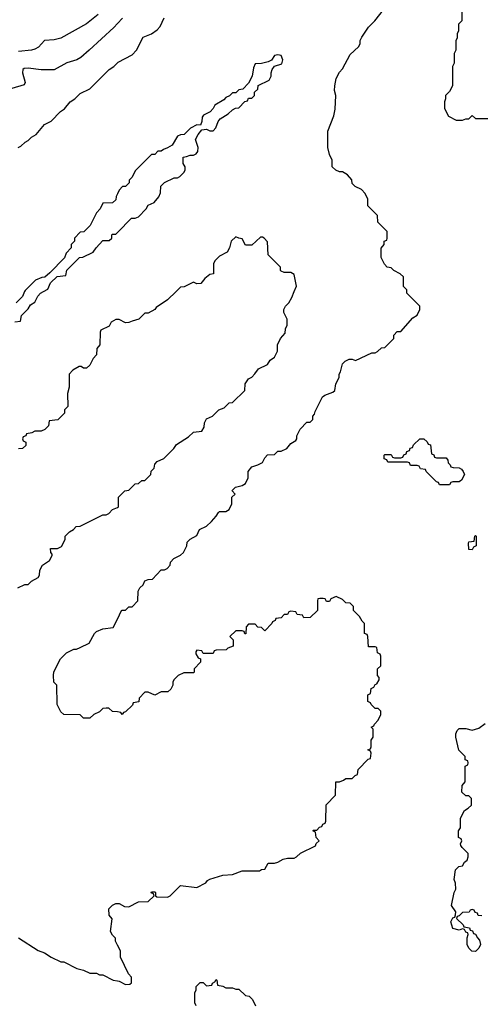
# Model space of a CAD drawing. Header units: inches. Extents: x 1793389 to 1900389, y 320802 to 470796.
# Tile 577 of 656: x 1889397 to 1892240, y 375600 to 381678. Entities that reach past the tile are written whole.
import ezdxf

# ---------------------------------------------------------------- set-up
doc = ezdxf.new("R2010")
doc.units = ezdxf.units.IN
doc.header["$MEASUREMENT"] = 0
for name, color, linetype in [('B8387', 7, 'Continuous'), ('B8388', 7, 'Continuous'), ('B8397', 7, 'Continuous'), ('B8398', 7, 'Continuous')]:
    doc.layers.add(name, color=color, linetype=linetype)

msp = doc.modelspace()

# ---------------------------------------------------------------- linework, layer by layer
at = {"layer": 'B8387', "color": 2}
for points, elevation in [([(1889367.3, 379812.7), (1889402, 379818), (1889407.3, 379852.7), (1889450, 379894), (1889463.1, 379916.9), (1889490, 379934), (1889508.4, 379971.6), (1889526, 379990), (1889544.3, 380000)], 214), ([(1889427.3, 380000), (1889414, 379970), (1889374, 379930)], 214), ([(1890000, 379828), (1889990, 379828), (1889962, 379810), (1889950, 379786), (1889898, 379762), (1889894, 379750), (1889892, 379670), (1889872.7, 379647.3), (1889871.6, 379608.4), (1889850, 379586), (1889830, 379546), (1889810, 379526), (1889790, 379526), (1889776.4, 379536.4), (1889763.6, 379536.4), (1889725.4, 379514.6), (1889702, 379490), (1889702, 379410), (1889692, 379370), (1889694, 379290), (1889674, 379270), (1889674, 379250), (1889631.3, 379208.7), (1889578, 379202), (1889574, 379170), (1889551.6, 379148.4), (1889530, 379138), (1889490, 379138), (1889471.6, 379128.4), (1889438, 379122), (1889434, 379110), (1889418, 379102), (1889414, 379090), (1889418, 379078), (1889434, 379070), (1889434, 379050), (1889414, 379030), (1889390, 379028)], 214), ([(1889386, 378170), (1889428.9, 378191.1), (1889450, 378192), (1889470, 378212), (1889510, 378234), (1889518, 378250), (1889520.4, 378279.6), (1889538, 378310), (1889580.4, 378339.6), (1889598, 378370), (1889598, 378378), (1889588, 378390), (1889587.3, 378412.7), (1889630, 378414), (1889654.6, 378425.4), (1889678, 378470), (1889678, 378490), (1889703.1, 378516.9), (1889728.4, 378531.6), (1889746, 378550), (1889770, 378552), (1889910, 378622), (1889930, 378622), (1889946, 378630), (1889970, 378654), (1890000, 378667.3)], 214), ([(1890000, 377404.5), (1889970, 377408), (1889947.3, 377427.3), (1889930, 377428), (1889910, 377426), (1889890, 377406), (1889854, 377390), (1889830, 377366), (1889790, 377366), (1889770, 377386), (1889668.4, 377388.4), (1889650, 377406), (1889628, 377450), (1889626, 377570), (1889608.4, 377588.4), (1889606, 377630), (1889608.4, 377651.6), (1889648.4, 377731.6), (1889686, 377770), (1889730, 377792), (1889747.3, 377792.7), (1889770, 377802), (1889826, 377830), (1889858, 377890), (1889870, 377902), (1889910, 377918), (1889974.6, 377925.4), (1890000, 377977.1)], 210), ([(1890000, 375966), (1889988, 375990), (1889987.3, 376007.3), (1889970, 376026), (1889958, 376050), (1889967.3, 376127.3), (1889948, 376150), (1889946, 376190), (1889970, 376212), (1889990, 376222), (1890000, 376222)], 210), ([(1889390, 376011.3), (1889510, 375932), (1889550, 375918), (1889590, 375892), (1889650, 375862), (1889670, 375862), (1889750, 375822), (1889791.1, 375811.1), (1889830, 375792), (1889870, 375792), (1889890, 375782), (1889910, 375782), (1889974, 375750), (1890000, 375744.2)], 210)]:
    msp.add_lwpolyline(points, dxfattribs=dict(at, elevation=elevation))
at = {"layer": 'B8388', "color": 2}
for points, elevation in [([(1889881, 381710), (1889810, 381653.2), (1889650, 381564), (1889610, 381553.2), (1889550, 381549), (1889512.4, 381507.6), (1889490, 381496), (1889470, 381489.4), (1889390, 381480.9)], 210), ([(1890000, 381654), (1889977.3, 381630), (1889826, 381490), (1889774.9, 381445.1), (1889750.4, 381429.6), (1889688.1, 381411.9), (1889610, 381369.2), (1889530, 381369.3), (1889450, 381379.5), (1889424.1, 381375.9), (1889416, 381370), (1889414, 381350), (1889430.7, 381290), (1889424.7, 381275.3), (1889347.7, 381252.3)], 214), ([(1889388, 380890), (1889403.1, 380896.9), (1889430, 380922), (1889450, 380932), (1889470, 380952), (1889498, 380970), (1889549.3, 381030.7), (1889590, 381052), (1889649.3, 381110.7), (1889672.9, 381127.1), (1889708, 381170), (1889738, 381190), (1889770, 381222), (1889830, 381252), (1889948, 381370), (1889978, 381390), (1890000, 381410.9)], 214), ([(1890000, 380603.7), (1889992.7, 380587.3), (1889990, 380566), (1889970, 380548), (1889910, 380546), (1889894, 380510), (1889870, 380486), (1889832.7, 380407.3), (1889791.6, 380368.4), (1889770, 380366), (1889734, 380330), (1889734, 380310), (1889714, 380290), (1889714, 380270), (1889683.6, 380236.4), (1889672.7, 380207.3), (1889583.6, 380116.4), (1889552, 380088), (1889532.7, 380087.3), (1889494, 380070), (1889430, 380006), (1889427.3, 380000)], 214), ([(1889544.3, 380000), (1889570, 380014), (1889587.3, 380052.7), (1889628, 380092), (1889682, 380098), (1889687.3, 380132.7), (1889766, 380210), (1889787.3, 380212.7), (1889850, 380242), (1889868, 380270), (1889910, 380314), (1889950, 380314), (1889966, 380330), (1889966, 380350), (1889970, 380354), (1889990, 380354), (1890000, 380364.1)], 214)]:
    msp.add_lwpolyline(points, dxfattribs=dict(at, elevation=elevation))
at = {"layer": 'B8397', "color": 2}
for points, elevation in [([(1890000, 377977.1), (1890026, 378030), (1890030, 378034), (1890050, 378034), (1890070, 378054), (1890090, 378054), (1890126, 378090), (1890128, 378150), (1890138, 378170), (1890158, 378190), (1890170, 378214), (1890190, 378222), (1890216.4, 378223.6), (1890270, 378282), (1890290, 378282), (1890306, 378290), (1890326, 378310), (1890328, 378330), (1890348.7, 378351.3), (1890390, 378372), (1890408, 378390), (1890428, 378430), (1890430, 378452), (1890450, 378472), (1890490, 378494), (1890506, 378530), (1890548.9, 378551.1), (1890580.4, 378579.6), (1890610, 378614), (1890623.1, 378636.9), (1890630, 378642), (1890670, 378642), (1890690, 378654), (1890706, 378690), (1890706, 378730), (1890726, 378750), (1890708, 378770), (1890710, 378774), (1890728.4, 378791.6), (1890770, 378802), (1890790, 378814), (1890806, 378850), (1890808, 378890), (1890830, 378918), (1890866, 378930), (1890894.6, 378945.4), (1890910, 378974), (1890927.3, 378992.7), (1890970, 378994), (1890990, 379014), (1891010, 379014), (1891046, 379030), (1891070, 379062), (1891100.4, 379079.6), (1891108, 379090), (1891108, 379110), (1891128, 379150), (1891170, 379194), (1891190, 379194), (1891206, 379210), (1891206, 379230), (1891216.4, 379243.6), (1891220.4, 379259.6), (1891266, 379350), (1891280.4, 379359.6), (1891330, 379378), (1891342, 379390), (1891348.7, 379430), (1891368, 379470), (1891368.7, 379490), (1891376.4, 379503.6), (1891390, 379554), (1891406, 379570), (1891430, 379582), (1891450, 379582), (1891470, 379574), (1891570, 379622), (1891590, 379622), (1891606, 379630), (1891630, 379652), (1891650, 379654), (1891706, 379710), (1891706, 379730), (1891727.3, 379752.7), (1891750, 379754), (1891823.1, 379836.9), (1891850, 379854), (1891866, 379890), (1891866, 379910), (1891786, 379990), (1891786, 380000)], 210), ([(1890000, 378667.3), (1890006, 378670), (1890006, 378730), (1890046, 378770), (1890070, 378774), (1890110, 378812), (1890130, 378814), (1890150, 378834), (1890170, 378834), (1890206, 378870), (1890208.4, 378891.6), (1890226, 378910), (1890230, 378934), (1890246, 378950), (1890286, 378970), (1890348.4, 379031.6), (1890364.7, 379055.3), (1890438, 379102), (1890470, 379132), (1890522, 379138), (1890536.4, 379163.6), (1890538, 379190), (1890550, 379214), (1890586, 379230), (1890626, 379270), (1890658, 379282), (1890690, 379312), (1890710, 379314), (1890786, 379390), (1890789, 379430), (1890810, 379462), (1890828.9, 379471.1), (1890849.1, 379490.9), (1890870, 379522), (1890926, 379550), (1890943.1, 379576.9), (1890970, 379594), (1890987.3, 379632.7), (1890988.4, 379671.6), (1891006, 379710), (1891036.4, 379743.6), (1891038, 379770), (1891048.4, 379791.6), (1891048.4, 379828.4), (1891028, 379870), (1891028, 379890), (1891038, 379910), (1891058, 379930), (1891076.4, 379963.6), (1891091.7, 380000)], 214), ([(1890363.3, 380000), (1890310, 379948), (1890239.6, 379900.4), (1890231.3, 379888.7), (1890190, 379866), (1890170, 379866), (1890131.6, 379828.4), (1890090, 379818), (1890070, 379808), (1890050, 379806), (1890010, 379828), (1890000, 379828)], 214), ([(1890000, 376222), (1890010, 376222), (1890043.6, 376203.6), (1890070, 376202), (1890130, 376232), (1890190, 376234), (1890226, 376270), (1890222, 376282), (1890207.3, 376287.3), (1890210, 376294), (1890230, 376294), (1890234, 376290), (1890234, 376270), (1890243.6, 376263.6), (1890310, 376262), (1890326, 376270), (1890390, 376334), (1890490, 376322), (1890546, 376350), (1890556.4, 376363.6), (1890570, 376372), (1890650, 376398), (1890710, 376402), (1890770, 376424.7), (1890876.4, 376423.6), (1890888.4, 376431.6), (1890910, 376434), (1890930, 376472), (1890970, 376472), (1890990, 376478), (1891023.1, 376496.9), (1891050, 376502), (1891090, 376502), (1891106, 376510), (1891130, 376534), (1891222, 376578), (1891227.3, 376592.7), (1891246, 376610), (1891226, 376630), (1891222, 376662), (1891206, 376670), (1891210, 376674), (1891230, 376674), (1891247.3, 376692.7), (1891262, 376698), (1891267.3, 376712.7), (1891282, 376718), (1891286, 376730), (1891288.4, 376831.6), (1891346, 376890), (1891347.3, 376972.7), (1891370, 376974), (1891396.4, 376983.6), (1891410, 376994), (1891450, 376994), (1891467.3, 377012.7), (1891482, 377018), (1891486, 377050), (1891547.3, 377112.7), (1891562, 377118), (1891566, 377150), (1891562, 377162), (1891546, 377170), (1891562, 377178), (1891566, 377190), (1891566, 377230), (1891578, 377250), (1891578, 377298), (1891566, 377310), (1891582, 377318), (1891586, 377330), (1891610, 377354), (1891626, 377390), (1891626, 377410), (1891610, 377426), (1891590, 377426), (1891566, 377450), (1891562, 377462), (1891546, 377470), (1891546, 377510), (1891562, 377518), (1891566, 377550), (1891582, 377558), (1891590, 377574), (1891602, 377578), (1891616.4, 377603.6), (1891616.4, 377616.4), (1891606, 377630), (1891606, 377670), (1891626, 377690), (1891626, 377750), (1891622, 377762), (1891606, 377770), (1891602, 377802), (1891590, 377806), (1891550, 377806), (1891546, 377870), (1891542, 377882), (1891526, 377890), (1891526, 377950), (1891510, 377966), (1891494.6, 377994.6), (1891458, 378030), (1891456.4, 378056.4), (1891436.4, 378076.4), (1891410, 378078), (1891390, 378098), (1891350, 378118), (1891318, 378102), (1891310, 378086), (1891290, 378086), (1891282, 378102), (1891270, 378106), (1891250, 378106), (1891238, 378102), (1891234, 378090), (1891234, 378030), (1891190, 377988), (1891150, 377986), (1891142, 378002), (1891110, 378006), (1891102, 378022), (1891070, 378026), (1891058, 378022), (1891050, 378006), (1891030, 378006), (1891010, 377986), (1890978, 377982), (1890974, 377970), (1890958, 377962), (1890954, 377950), (1890910, 377906), (1890890, 377926), (1890867.3, 377927.3), (1890850, 377946), (1890810, 377946), (1890794, 377930), (1890792.7, 377887.3), (1890787.3, 377887.3), (1890782, 377902), (1890770, 377906), (1890730, 377906), (1890694, 377870), (1890714, 377850), (1890714, 377810), (1890682, 377798), (1890671.3, 377788.7), (1890610, 377786), (1890598, 377782), (1890590, 377766), (1890530, 377766), (1890522, 377782), (1890490, 377786), (1890483.6, 377776.4), (1890483.6, 377763.6), (1890498, 377738), (1890512.7, 377732.7), (1890512.7, 377712.7), (1890474, 377670), (1890474, 377650), (1890470, 377646), (1890410, 377646), (1890374, 377630), (1890350, 377606), (1890342, 377590), (1890342, 377570), (1890330, 377546), (1890311.6, 377528.4), (1890270, 377528), (1890230, 377508), (1890190, 377526), (1890170, 377526), (1890134, 377490), (1890132.7, 377467.3), (1890098, 377462), (1890092.7, 377447.3), (1890050, 377406), (1890038, 377402), (1890030, 377388), (1890022, 377402), (1890000, 377404.5)], 210), ([(1892250, 376146), (1892227.3, 376147.3), (1892222, 376162), (1892207.3, 376167.3), (1892202, 376182), (1892190, 376186), (1892178, 376182), (1892172, 376168), (1892130, 376166), (1892110, 376146), (1892098, 376142), (1892094, 376130), (1892134, 376090), (1892138, 376078), (1892172.7, 376072.7), (1892178, 376058), (1892192.7, 376052.7), (1892198, 376038), (1892210, 376034), (1892222, 376010), (1892235.3, 375995.3), (1892242, 375970), (1892230, 375946), (1892210, 375926), (1892187.3, 375927.3), (1892170, 375946), (1892158, 375970), (1892158, 376010), (1892166, 376030), (1892162, 376042), (1892150, 376046), (1892142, 376062), (1892130, 376066), (1892110, 376058), (1892070, 376068.7), (1892058, 376110), (1892070, 376134), (1892082, 376138), (1892087.3, 376152.7), (1892088, 376170), (1892062, 376210), (1892078, 376290), (1892088, 376310), (1892087.3, 376347.3), (1892078, 376370), (1892086, 376430), (1892108.4, 376451.6), (1892130, 376454), (1892143.1, 376476.9), (1892158, 376490), (1892166, 376510), (1892166, 376530), (1892127.3, 376567.3), (1892120.4, 376580.4), (1892118, 376590), (1892126, 376610), (1892122, 376622), (1892106, 376630), (1892106, 376670), (1892118, 376690), (1892118, 376750), (1892143.1, 376796.9), (1892166, 376810), (1892186, 376830), (1892186, 376870), (1892170, 376886), (1892150, 376886), (1892126, 376910), (1892128, 376950), (1892147.3, 376972.7), (1892146, 377070), (1892162, 377078), (1892166, 377090), (1892162, 377102), (1892146, 377110), (1892146, 377130), (1892108.4, 377168.4), (1892088.9, 377248.9), (1892088.7, 377270), (1892098, 377290), (1892110, 377302), (1892150, 377302), (1892190, 377292), (1892230, 377304.7), (1892270, 377334)], 206), ([(1890000, 375744.2), (1890010, 375742), (1890050, 375722), (1890076.4, 375723.6), (1890087.3, 375732.7), (1890087.3, 375767.3), (1890068.4, 375788.4), (1890018, 375890), (1890018, 375930), (1890000, 375966)], 210), ([(1890486, 375590), (1890478, 375610), (1890478, 375670), (1890486, 375690), (1890486, 375710), (1890510, 375734), (1890530, 375734), (1890550, 375714), (1890582, 375718), (1890586, 375730), (1890602, 375738), (1890610, 375754), (1890614, 375750), (1890618, 375718), (1890651.6, 375711.6), (1890670, 375702), (1890710, 375702), (1890730, 375694), (1890750, 375694), (1890790, 375654), (1890814, 375650), (1890834, 375630), (1890851.6, 375591.6)], 206)]:
    msp.add_lwpolyline(points, dxfattribs=dict(at, elevation=elevation))
at = {"layer": 'B8397', "color": 2, "elevation": 206}
for points in [[(1891970, 378974), (1892030, 378974), (1892039.6, 378959.6), (1892042, 378942), (1892054, 378930), (1892058, 378918), (1892072.7, 378912.7), (1892110, 378912), (1892123.6, 378903.6), (1892134, 378890), (1892142, 378870), (1892123.6, 378836.4), (1892110, 378826), (1892070, 378826), (1892058, 378822), (1892050, 378806), (1891987.3, 378807.3), (1891982, 378822), (1891970, 378826), (1891906, 378890), (1891902, 378902), (1891870, 378906), (1891862, 378922), (1891850, 378926), (1891810, 378926), (1891802, 378942), (1891790, 378946), (1891670, 378946), (1891662, 378962), (1891647.3, 378967.3), (1891646, 378990), (1891650, 378994), (1891690, 378994), (1891698, 378978), (1891710, 378974), (1891750, 378974), (1891762, 378978), (1891767.3, 378992.7), (1891782, 378998), (1891787.3, 379012.7), (1891802, 379018), (1891807.3, 379032.7), (1891822, 379038), (1891827.3, 379052.7), (1891866, 379090), (1891891.6, 379091.6), (1891912.7, 379072.7), (1891918, 379058), (1891932.7, 379052.7), (1891938, 378998), (1891952.7, 378992.7), (1891958, 378978)], [(1892190, 378406), (1892168.4, 378408.4), (1892167.3, 378447.3), (1892170, 378454), (1892202, 378458), (1892206, 378490), (1892210, 378494), (1892214, 378490), (1892214, 378430), (1892198, 378422)]]:
    msp.add_lwpolyline(points, close=True, dxfattribs=at)
at = {"layer": 'B8398', "color": 2}
for points, elevation in [([(1892128.4, 381888.4), (1892126, 381670), (1892106, 381650), (1892106, 381610), (1892098, 381590), (1892096.4, 381563.6), (1892088, 381550), (1892088, 381490), (1892078, 381470), (1892078, 381410), (1892068, 381390), (1892068, 381270), (1892050, 381234), (1892026, 381210), (1892026, 381190), (1892018, 381170), (1892018, 381130), (1892043.1, 381083.1), (1892090, 381058), (1892130, 381058), (1892150, 381066), (1892170, 381066), (1892190, 381086), (1892210, 381068), (1892351.6, 381068.4)], 206), ([(1891786, 380000), (1891786, 380010), (1891766, 380030), (1891766, 380090), (1891746, 380110), (1891706, 380130), (1891690, 380146), (1891666, 380150), (1891648.4, 380168.4), (1891628, 380210), (1891627.3, 380267.3), (1891646, 380290), (1891646, 380310), (1891662, 380318), (1891666, 380330), (1891666, 380370), (1891608.4, 380428.4), (1891606, 380470), (1891546, 380530), (1891546, 380570), (1891530, 380606), (1891506, 380630), (1891468.4, 380648.4), (1891450, 380666), (1891446, 380690), (1891420.4, 380720.4), (1891390, 380738), (1891370, 380738), (1891348.4, 380748.4), (1891326, 380770), (1891326, 380810), (1891310, 380846), (1891299, 380890), (1891299, 380990), (1891335.5, 381084.5), (1891344.7, 381124.7), (1891349, 381210), (1891340.2, 381240.2), (1891341.2, 381270), (1891350, 381314), (1891370, 381354), (1891390, 381374), (1891436.4, 381463.6), (1891488, 381510), (1891498, 381530), (1891498, 381550), (1891508, 381570), (1891550, 381632), (1891589.1, 381670.9), (1891642, 381738)], 210), ([(1890000, 381410.9), (1890004.7, 381415.3), (1890090, 381462), (1890118, 381490), (1890158, 381570), (1890210, 381591.3), (1890244.7, 381615.3), (1890263.1, 381636.9), (1890288, 381690)], 214), ([(1890032, 381688), (1890000, 381654)], 214), ([(1890000, 380364.1), (1890087.3, 380452.7), (1890110, 380452), (1890130, 380462), (1890178, 380510), (1890190, 380534), (1890226, 380550), (1890256.4, 380583.6), (1890266, 380610), (1890268, 380650), (1890290, 380674), (1890350, 380702), (1890370, 380702), (1890386, 380710), (1890410, 380734), (1890418, 380750), (1890418, 380770), (1890406, 380790), (1890406, 380830), (1890427.3, 380832.7), (1890450, 380842), (1890470, 380842), (1890486, 380850), (1890496.4, 380863.6), (1890498, 380890), (1890482, 380938), (1890498, 380970), (1890522, 380998), (1890550, 381002), (1890570, 380992), (1890590, 380992), (1890608, 381010), (1890622, 381050), (1890633.6, 381066.4), (1890683.1, 381096.9), (1890710, 381122), (1890728.4, 381131.6), (1890750, 381134), (1890787.3, 381172.7), (1890802, 381178), (1890810, 381194), (1890830, 381194), (1890846, 381210), (1890846, 381230), (1890866, 381250), (1890868.9, 381271.1), (1890936, 381304), (1890949, 381330), (1890949.1, 381350.9), (1890955.3, 381370), (1890968.7, 381391.3), (1891014, 381406), (1891022, 381430), (1891010, 381458), (1890990, 381462), (1890970, 381458), (1890951.3, 381428.7), (1890930, 381418), (1890890, 381408), (1890850, 381406), (1890839.6, 381380.4), (1890832, 381330), (1890810, 381286), (1890774, 381250), (1890750, 381246), (1890730, 381226), (1890710, 381226), (1890692.7, 381207.3), (1890670, 381198), (1890656, 381184), (1890602, 381150), (1890590.9, 381129.1), (1890572, 381110), (1890531.6, 381088.4), (1890523.6, 381076.4), (1890522, 381050), (1890512.7, 381027.3), (1890490, 381028), (1890451.6, 381008.4), (1890411.6, 380968.4), (1890390, 380968), (1890370, 380958), (1890336.9, 380903.1), (1890310, 380886), (1890283.6, 380876.4), (1890270, 380866), (1890250, 380866), (1890230, 380846), (1890210, 380846), (1890110, 380746), (1890090, 380706), (1890072.7, 380687.3), (1890072, 380670), (1890050, 380648.7), (1890032, 380648), (1890010, 380626), (1890000, 380603.7)], 214), ([(1891091.7, 380000), (1891106, 380034), (1891090, 380106), (1891070, 380118), (1891030, 380118), (1891010, 380126), (1891006, 380130), (1891006, 380150), (1890930, 380226), (1890927.3, 380307.3), (1890906, 380330), (1890896.4, 380336.4), (1890883.6, 380336.4), (1890830, 380286), (1890790, 380286), (1890770, 380326), (1890748.4, 380328.4), (1890730, 380338), (1890702, 380310), (1890692, 380270), (1890676.9, 380243.1), (1890630, 380218), (1890602, 380190), (1890594, 380170), (1890594, 380110), (1890570, 380106), (1890539.6, 380080.4), (1890514, 380050), (1890490, 380048), (1890470, 380058), (1890411.6, 380028.4), (1890390, 380026), (1890363.3, 380000)], 214)]:
    msp.add_lwpolyline(points, dxfattribs=dict(at, elevation=elevation))

doc.saveas('drawing.dxf')
